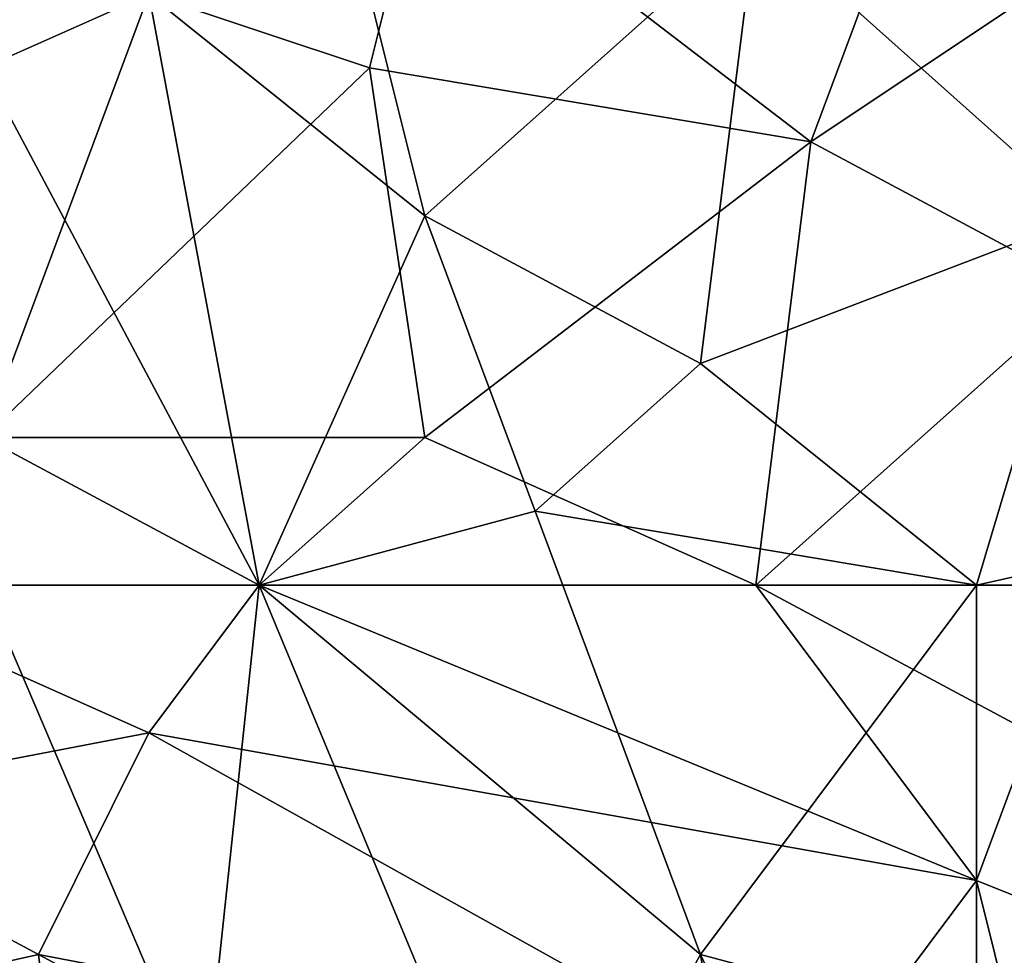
# Model space of a CAD drawing. Extents: x -160 to 10, y -10 to 160.
# Tile 339 of 450: x 0.0419 to 0.0655, y 0.1233 to 0.1457. Entities that reach past the tile are written whole.
import ezdxf

# ---------------------------------------------------------------- set-up
doc = ezdxf.new("R2010")
doc.units = 0

msp = doc.modelspace()

# ---------------------------------------------------------------- linework, layer by layer
for points in [[(0.041008, 0.144508, 0.758246), (0.044972, 0.146277, 0.758448), (0.038365, 0.153353, 0.757552)], [(0.067436, 0.14097, 0.761502), (0.068757, 0.151584, 0.761418), (0.059507, 0.148046, 0.760096)], [(0.050257, 0.144508, 0.711393), (0.044972, 0.146277, 0.711433), (0.051579, 0.149815, 0.711711)], [(0.050257, 0.144508, 0.711393), (0.051579, 0.149815, 0.711711), (0.060829, 0.142739, 0.711445)], [(0.060829, 0.142739, 0.711445), (0.051579, 0.149815, 0.711711), (0.063471, 0.149815, 0.711904)], [(0.060829, 0.142739, 0.711445), (0.063471, 0.149815, 0.711904), (0.066114, 0.146277, 0.711823)], [(0.062422, 0.058292, 0.651207), (0.098325, 0.094278, 0.707415), (0.153116, 0.149106, 0.661847)], [(0.071184, 0.066945, 0.641935), (0.062422, 0.058292, 0.651207), (0.153116, 0.149106, 0.661847)], [(0.050257, 0.146277, 0.758962), (0.051579, 0.14097, 0.759354), (0.059507, 0.148046, 0.760096)], [(0.058186, 0.137432, 0.760288), (0.059507, 0.148046, 0.760096), (0.051579, 0.14097, 0.759354)], [(0.058186, 0.137432, 0.760288), (0.067436, 0.14097, 0.761502), (0.059507, 0.148046, 0.760096)], [(0.041008, 0.135663, 0.710595), (0.031758, 0.146277, 0.711334), (0.044972, 0.146277, 0.711433)], [(0.041008, 0.135663, 0.710595), (0.044972, 0.146277, 0.711433), (0.050257, 0.144508, 0.711393)], [(0.047615, 0.132125, 0.759311), (0.044972, 0.146277, 0.758448), (0.041008, 0.144508, 0.758246)], [(0.051579, 0.14097, 0.759354), (0.050257, 0.146277, 0.758962), (0.044972, 0.146277, 0.758448)], [(0.047615, 0.132125, 0.759311), (0.051579, 0.14097, 0.759354), (0.044972, 0.146277, 0.758448)], [(0.067436, 0.139201, 0.711304), (0.060829, 0.142739, 0.711445), (0.066114, 0.146277, 0.711823)], [(0.041008, 0.135663, 0.710595), (0.050257, 0.144508, 0.711393), (0.051579, 0.135663, 0.710707)], [(0.041008, 0.132125, 0.758796), (0.047615, 0.132125, 0.759311), (0.041008, 0.144508, 0.758246)], [(0.051579, 0.135663, 0.710707), (0.050257, 0.144508, 0.711393), (0.060829, 0.142739, 0.711445)], [(0.051579, 0.135663, 0.710707), (0.060829, 0.142739, 0.711445), (0.059507, 0.132125, 0.710551)], [(0.059507, 0.132125, 0.710551), (0.060829, 0.142739, 0.711445), (0.067436, 0.139201, 0.711304)], [(0.051579, 0.14097, 0.759354), (0.047615, 0.132125, 0.759311), (0.054222, 0.133894, 0.759915)], [(0.054222, 0.133894, 0.759915), (0.058186, 0.137432, 0.760288), (0.051579, 0.14097, 0.759354)], [(0.064793, 0.132125, 0.761335), (0.067436, 0.14097, 0.761502), (0.058186, 0.137432, 0.760288)], [(0.064793, 0.132125, 0.761335), (0.072721, 0.133894, 0.762397), (0.067436, 0.14097, 0.761502)], [(0.059507, 0.132125, 0.710551), (0.067436, 0.139201, 0.711304), (0.068757, 0.132125, 0.71073)], [(0.054222, 0.133894, 0.759915), (0.064793, 0.132125, 0.761335), (0.058186, 0.137432, 0.760288)], [(0.037043, 0.132125, 0.710337), (0.041008, 0.135663, 0.710595), (0.047615, 0.132125, 0.710403)], [(0.041008, 0.135663, 0.710595), (0.051579, 0.135663, 0.710707), (0.047615, 0.132125, 0.710403)], [(0.051579, 0.135663, 0.710707), (0.059507, 0.132125, 0.710551), (0.047615, 0.132125, 0.710403)], [(0.047615, 0.132125, 0.759311), (0.058186, 0.12328, 0.760695), (0.054222, 0.133894, 0.759915)], [(0.058186, 0.12328, 0.760695), (0.064793, 0.132125, 0.761335), (0.054222, 0.133894, 0.759915)], [(0.072721, 0.133894, 0.762397), (0.064793, 0.121511, 0.761538), (0.079328, 0.12328, 0.763384)], [(0.064793, 0.121511, 0.761538), (0.072721, 0.133894, 0.762397), (0.064793, 0.132125, 0.761335)], [(0.042329, 0.112666, 0.759609), (0.041008, 0.132125, 0.758796), (0.033079, 0.130356, 0.758403)], [(0.035722, 0.126818, 0.710034), (0.037043, 0.132125, 0.710337), (0.044972, 0.128587, 0.710154)], [(0.044972, 0.128587, 0.710154), (0.037043, 0.132125, 0.710337), (0.047615, 0.132125, 0.710403)], [(0.042329, 0.112666, 0.759609), (0.046293, 0.119742, 0.759647), (0.041008, 0.132125, 0.758796)], [(0.047615, 0.132125, 0.759311), (0.041008, 0.132125, 0.758796), (0.046293, 0.119742, 0.759647)], [(0.044972, 0.128587, 0.710154), (0.047615, 0.132125, 0.710403), (0.064793, 0.125049, 0.710138)], [(0.054222, 0.116204, 0.760451), (0.047615, 0.132125, 0.759311), (0.046293, 0.119742, 0.759647)], [(0.064793, 0.125049, 0.710138), (0.047615, 0.132125, 0.710403), (0.059507, 0.132125, 0.710551)], [(0.054222, 0.116204, 0.760451), (0.058186, 0.12328, 0.760695), (0.047615, 0.132125, 0.759311)], [(0.058186, 0.12328, 0.760695), (0.064793, 0.121511, 0.761538), (0.064793, 0.132125, 0.761335)], [(0.066114, 0.128587, 0.710403), (0.059507, 0.132125, 0.710551), (0.068757, 0.132125, 0.71073)], [(0.064793, 0.125049, 0.710138), (0.059507, 0.132125, 0.710551), (0.066114, 0.128587, 0.710403)], [(0.033079, 0.10559, 0.759349), (0.042329, 0.112666, 0.759609), (0.033079, 0.130356, 0.758403)], [(0.042329, 0.12328, 0.709878), (0.035722, 0.126818, 0.710034), (0.044972, 0.128587, 0.710154)], [(0.042329, 0.12328, 0.709878), (0.044972, 0.128587, 0.710154), (0.060829, 0.119742, 0.709811)], [(0.060829, 0.119742, 0.709811), (0.044972, 0.128587, 0.710154), (0.064793, 0.125049, 0.710138)], [(0.064793, 0.125049, 0.710138), (0.066114, 0.128587, 0.710403), (0.078007, 0.119742, 0.710002)], [(0.034401, 0.121511, 0.709802), (0.035722, 0.126818, 0.710034), (0.042329, 0.12328, 0.709878)], [(0.067436, 0.114435, 0.709638), (0.060829, 0.119742, 0.709811), (0.064793, 0.125049, 0.710138)], [(0.067436, 0.114435, 0.709638), (0.064793, 0.125049, 0.710138), (0.078007, 0.119742, 0.710002)], [(0.04365, 0.112666, 0.709497), (0.034401, 0.121511, 0.709802), (0.042329, 0.12328, 0.709878)], [(0.055543, 0.116204, 0.709638), (0.042329, 0.12328, 0.709878), (0.060829, 0.119742, 0.709811)], [(0.04365, 0.112666, 0.709497), (0.042329, 0.12328, 0.709878), (0.055543, 0.116204, 0.709638)], [(0.054222, 0.116204, 0.760451), (0.060829, 0.107359, 0.761339), (0.058186, 0.12328, 0.760695)], [(0.064793, 0.109128, 0.761738), (0.064793, 0.121511, 0.761538), (0.058186, 0.12328, 0.760695)], [(0.058186, 0.12328, 0.760695), (0.060829, 0.107359, 0.761339), (0.064793, 0.109128, 0.761738)], [(0.064793, 0.109128, 0.761738), (0.079328, 0.12328, 0.763384), (0.064793, 0.121511, 0.761538)], [(0.076685, 0.107359, 0.763164), (0.079328, 0.12328, 0.763384), (0.064793, 0.109128, 0.761738)]]:
    msp.add_3dface(points)

doc.saveas('drawing.dxf')
